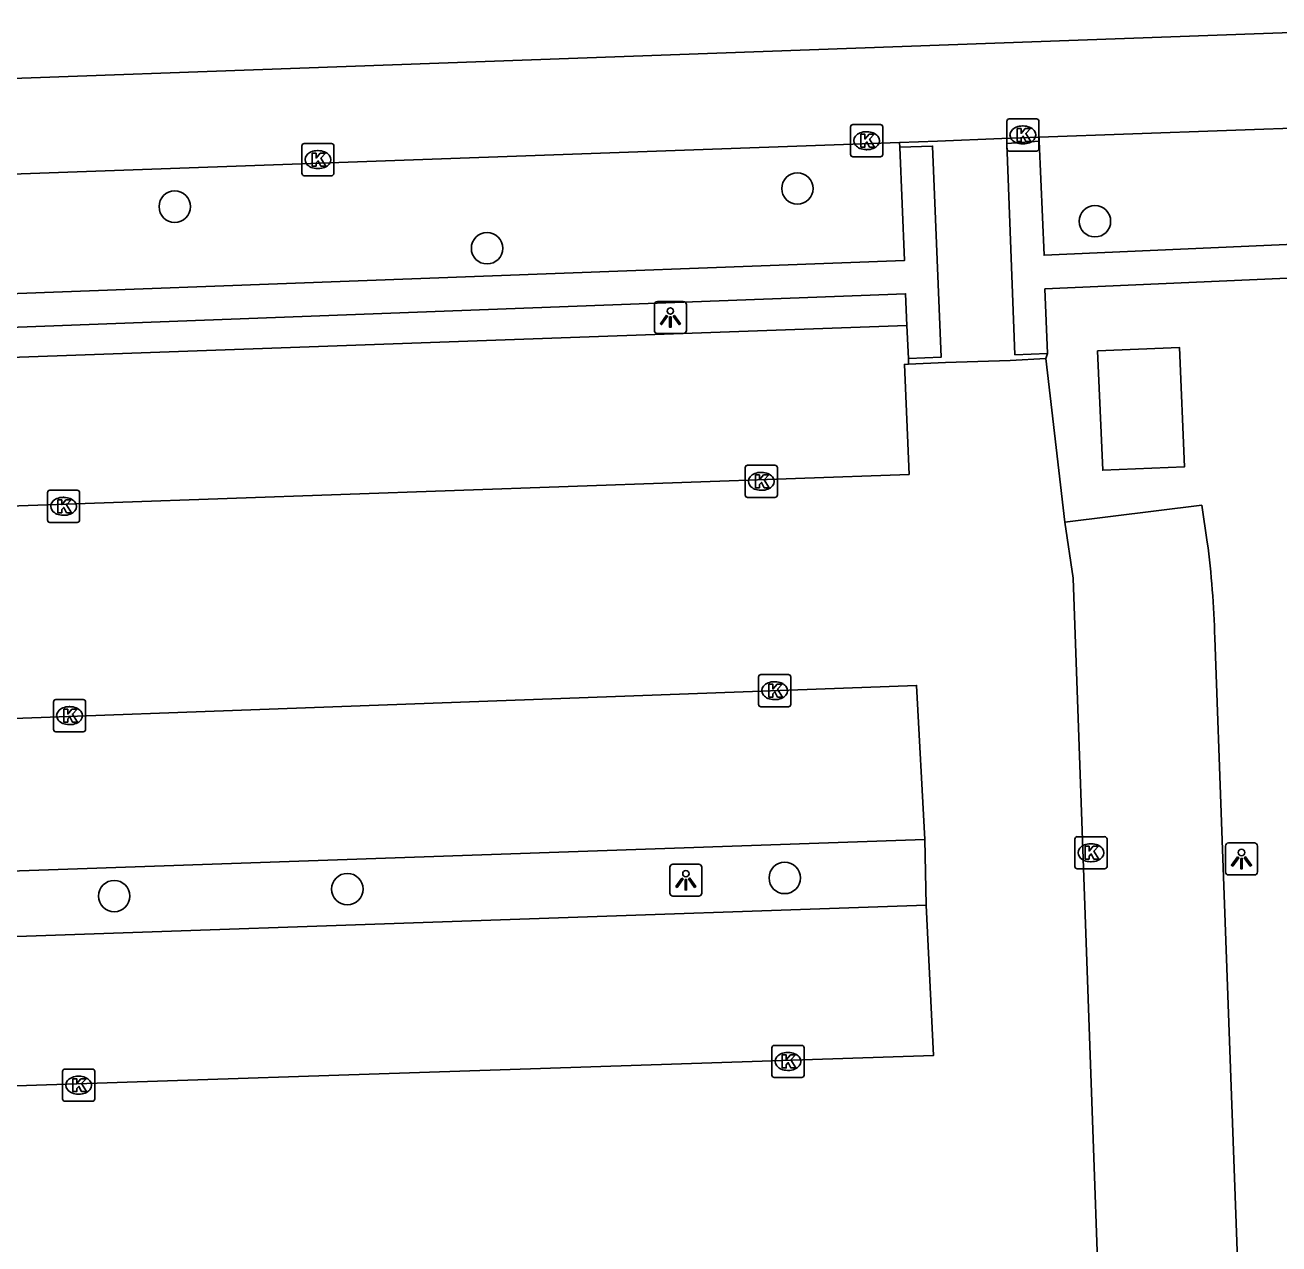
# Model space of a CAD drawing. Extents: x 160557 to 161245, y 385330 to 386505.
# Drawn here: x 161045.38 to 161084.43, y 386197.61 to 386235.55 of the extents above; entities that cross this region are included whole.
import ezdxf

# ---------------------------------------------------------------- set-up
doc = ezdxf.new("R2010")
doc.units = 0
for name, color, linetype in [('IMGEO_Boom', 7, 'Continuous'), ('IMGEO_Kolk', 7, 'Continuous'), ('IMGEO_Lichtpunt', 7, 'Continuous'), ('IMGEO_Muur', 7, 'Continuous'), ('IMGEO_Pand_vergunning_verleend', 7, 'Continuous'), ('IMGEO_Parkeervlak_open', 7, 'Continuous'), ('IMGEO_Rijbaan_lokaal_open', 7, 'Continuous'), ('IMGEO_Voetpad_open', 7, 'Continuous')]:
    doc.layers.add(name, color=color, linetype=linetype)

msp = doc.modelspace()

# ---------------------------------------------------------------- linework, layer by layer
at = {"layer": 'IMGEO_Boom'}
for centre in [(161069.437, 386230.462), (161050.045, 386229.897), (161078.704, 386229.443), (161059.771, 386228.602), (161069.042, 386209.001), (161055.42, 386208.653), (161048.159, 386208.437)]:
    msp.add_circle(centre, 0.489, dxfattribs=at)
at = {"layer": 'IMGEO_Kolk'}
for p, q in [((161071.168, 386232.451), (161072.02, 386232.451)), ((161075.958, 386231.703), (161075.958, 386232.555)), ((161076.033, 386232.629), (161076.885, 386232.629)), ((161076.959, 386232.555), (161076.959, 386231.703)), ((161071.093, 386231.525), (161071.093, 386232.377)), ((161071.581, 386232.231), (161071.606, 386232.231)), ((161072.094, 386232.377), (161072.094, 386231.525)), ((161076.446, 386232.409), (161076.471, 386232.409)), ((161054.003, 386230.935), (161054.003, 386231.787)), ((161054.078, 386231.861), (161054.93, 386231.861)), ((161055.004, 386231.787), (161055.004, 386230.935)), ((161071.604, 386231.671), (161071.579, 386231.671)), ((161076.469, 386231.849), (161076.444, 386231.849)), ((161054.491, 386231.641), (161054.516, 386231.641)), ((161072.02, 386231.451), (161071.168, 386231.451)), ((161076.885, 386231.629), (161076.033, 386231.629)), ((161054.514, 386231.081), (161054.489, 386231.081)), ((161054.93, 386230.861), (161054.078, 386230.861)), ((161067.812, 386220.921), (161067.812, 386221.773)), ((161067.887, 386221.847), (161068.739, 386221.847)), ((161068.3, 386221.627), (161068.325, 386221.627)), ((161068.813, 386221.773), (161068.813, 386220.921)), ((161046.082, 386220.143), (161046.082, 386220.995)), ((161046.157, 386221.069), (161047.009, 386221.069)), ((161046.57, 386220.849), (161046.595, 386220.849)), ((161047.083, 386220.995), (161047.083, 386220.143)), ((161068.739, 386220.847), (161067.887, 386220.847)), ((161068.323, 386221.067), (161068.298, 386221.067)), ((161047.009, 386220.069), (161046.157, 386220.069)), ((161046.593, 386220.289), (161046.568, 386220.289)), ((161068.303, 386215.331), (161069.155, 386215.331)), ((161068.228, 386214.405), (161068.228, 386215.257)), ((161068.716, 386215.111), (161068.741, 386215.111)), ((161069.229, 386215.257), (161069.229, 386214.405)), ((161046.267, 386213.627), (161046.267, 386214.479)), ((161046.342, 386214.553), (161047.194, 386214.553)), ((161047.268, 386214.479), (161047.268, 386213.627)), ((161068.739, 386214.551), (161068.714, 386214.551)), ((161046.755, 386214.333), (161046.78, 386214.333)), ((161069.155, 386214.331), (161068.303, 386214.331)), ((161046.778, 386213.773), (161046.753, 386213.773)), ((161047.194, 386213.553), (161046.342, 386213.553)), ((161078.079, 386209.36), (161078.079, 386210.212)), ((161078.154, 386210.286), (161079.006, 386210.286)), ((161079.08, 386210.212), (161079.08, 386209.36)), ((161078.567, 386210.066), (161078.592, 386210.066)), ((161078.59, 386209.506), (161078.565, 386209.506)), ((161079.006, 386209.286), (161078.154, 386209.286)), ((161068.643, 386202.864), (161068.643, 386203.716)), ((161068.718, 386203.79), (161069.57, 386203.79)), ((161069.131, 386203.57), (161069.156, 386203.57)), ((161069.644, 386203.716), (161069.644, 386202.864)), ((161046.551, 386202.124), (161046.551, 386202.976)), ((161046.626, 386203.05), (161047.478, 386203.05)), ((161047.039, 386202.83), (161047.064, 386202.83)), ((161047.552, 386202.976), (161047.552, 386202.124)), ((161069.57, 386202.79), (161068.718, 386202.79)), ((161069.154, 386203.01), (161069.129, 386203.01)), ((161047.478, 386202.05), (161046.626, 386202.05)), ((161047.062, 386202.27), (161047.037, 386202.27))]:
    msp.add_line(p, q, dxfattribs=at)
for points in [[(161071.168, 386232.451), (161072.02, 386232.451)], [(161075.958, 386231.703), (161075.958, 386232.555)], [(161076.033, 386232.629), (161076.885, 386232.629)], [(161076.959, 386232.555), (161076.959, 386231.703)], [(161071.093, 386231.525), (161071.093, 386232.377)], [(161071.414, 386232.151), (161071.537, 386232.151), (161071.537, 386232), (161071.667, 386232.151), (161071.831, 386232.151), (161071.685, 386232), (161071.838, 386231.751), (161071.686, 386231.751), (161071.601, 386231.915), (161071.537, 386231.848), (161071.537, 386231.751), (161071.414, 386231.751), (161071.414, 386232.151)], [(161072.094, 386232.377), (161072.094, 386231.525)], [(161076.279, 386232.329), (161076.402, 386232.329), (161076.402, 386232.178), (161076.532, 386232.329), (161076.696, 386232.329), (161076.55, 386232.178), (161076.703, 386231.929), (161076.551, 386231.929), (161076.466, 386232.093), (161076.402, 386232.026), (161076.402, 386231.929), (161076.279, 386231.929), (161076.279, 386232.329)], [(161054.003, 386230.935), (161054.003, 386231.787)], [(161054.078, 386231.861), (161054.93, 386231.861)], [(161055.004, 386231.787), (161055.004, 386230.935)], [(161054.324, 386231.561), (161054.447, 386231.561), (161054.447, 386231.41), (161054.577, 386231.561), (161054.741, 386231.561), (161054.595, 386231.41), (161054.748, 386231.161), (161054.596, 386231.161), (161054.511, 386231.325), (161054.447, 386231.258), (161054.447, 386231.161), (161054.324, 386231.161), (161054.324, 386231.561)], [(161072.02, 386231.451), (161071.168, 386231.451)], [(161076.885, 386231.629), (161076.033, 386231.629)], [(161054.93, 386230.861), (161054.078, 386230.861)], [(161067.812, 386220.921), (161067.812, 386221.773)], [(161067.887, 386221.847), (161068.739, 386221.847)], [(161068.133, 386221.547), (161068.256, 386221.547), (161068.256, 386221.396), (161068.386, 386221.547), (161068.55, 386221.547), (161068.404, 386221.396), (161068.557, 386221.147), (161068.405, 386221.147), (161068.32, 386221.311), (161068.256, 386221.244), (161068.256, 386221.147), (161068.133, 386221.147), (161068.133, 386221.547)], [(161068.813, 386221.773), (161068.813, 386220.921)], [(161046.082, 386220.143), (161046.082, 386220.995)], [(161046.157, 386221.069), (161047.009, 386221.069)], [(161046.403, 386220.769), (161046.526, 386220.769), (161046.526, 386220.618), (161046.656, 386220.769), (161046.82, 386220.769), (161046.674, 386220.618), (161046.827, 386220.369), (161046.675, 386220.369), (161046.59, 386220.533), (161046.526, 386220.466), (161046.526, 386220.369), (161046.403, 386220.369), (161046.403, 386220.769)], [(161047.083, 386220.995), (161047.083, 386220.143)], [(161068.739, 386220.847), (161067.887, 386220.847)], [(161047.009, 386220.069), (161046.157, 386220.069)], [(161068.303, 386215.331), (161069.155, 386215.331)], [(161068.228, 386214.405), (161068.228, 386215.257)], [(161068.549, 386215.031), (161068.672, 386215.031), (161068.672, 386214.88), (161068.802, 386215.031), (161068.966, 386215.031), (161068.82, 386214.88), (161068.973, 386214.631), (161068.821, 386214.631), (161068.736, 386214.795), (161068.672, 386214.728), (161068.672, 386214.631), (161068.549, 386214.631), (161068.549, 386215.031)], [(161069.229, 386215.257), (161069.229, 386214.405)], [(161046.267, 386213.627), (161046.267, 386214.479)], [(161046.342, 386214.553), (161047.194, 386214.553)], [(161047.268, 386214.479), (161047.268, 386213.627)], [(161046.588, 386214.253), (161046.711, 386214.253), (161046.711, 386214.102), (161046.841, 386214.253), (161047.005, 386214.253), (161046.859, 386214.102), (161047.012, 386213.853), (161046.86, 386213.853), (161046.775, 386214.017), (161046.711, 386213.95), (161046.711, 386213.853), (161046.588, 386213.853), (161046.588, 386214.253)], [(161069.155, 386214.331), (161068.303, 386214.331)], [(161047.194, 386213.553), (161046.342, 386213.553)], [(161078.079, 386209.36), (161078.079, 386210.212)], [(161078.154, 386210.286), (161079.006, 386210.286)], [(161079.08, 386210.212), (161079.08, 386209.36)], [(161078.4, 386209.986), (161078.523, 386209.986), (161078.523, 386209.835), (161078.653, 386209.986), (161078.817, 386209.986), (161078.671, 386209.835), (161078.824, 386209.586), (161078.672, 386209.586), (161078.587, 386209.75), (161078.523, 386209.683), (161078.523, 386209.586), (161078.4, 386209.586), (161078.4, 386209.986)], [(161079.006, 386209.286), (161078.154, 386209.286)], [(161068.643, 386202.864), (161068.643, 386203.716)], [(161068.718, 386203.79), (161069.57, 386203.79)], [(161069.644, 386203.716), (161069.644, 386202.864)], [(161068.964, 386203.49), (161069.087, 386203.49), (161069.087, 386203.339), (161069.217, 386203.49), (161069.381, 386203.49), (161069.235, 386203.339), (161069.388, 386203.09), (161069.236, 386203.09), (161069.151, 386203.254), (161069.087, 386203.187), (161069.087, 386203.09), (161068.964, 386203.09), (161068.964, 386203.49)], [(161046.551, 386202.124), (161046.551, 386202.976)], [(161046.626, 386203.05), (161047.478, 386203.05)], [(161047.552, 386202.976), (161047.552, 386202.124)], [(161069.57, 386202.79), (161068.718, 386202.79)], [(161046.872, 386202.75), (161046.995, 386202.75), (161046.995, 386202.599), (161047.125, 386202.75), (161047.289, 386202.75), (161047.143, 386202.599), (161047.296, 386202.35), (161047.144, 386202.35), (161047.059, 386202.514), (161046.995, 386202.447), (161046.995, 386202.35), (161046.872, 386202.35), (161046.872, 386202.75)], [(161047.478, 386202.05), (161046.626, 386202.05)]]:
    msp.add_lwpolyline(points, dxfattribs=at)
for centre, start, end in [((161071.17, 386232.375), 91.552, 178.448), ((161071.17, 386232.375), 91.552, 178.448), ((161072.018, 386232.375), 1.552, 88.448), ((161072.018, 386232.375), 1.552, 88.448), ((161076.035, 386232.553), 91.552, 178.448), ((161076.035, 386232.553), 91.552, 178.448), ((161076.883, 386232.553), 1.552, 88.448), ((161076.883, 386232.553), 1.552, 88.448), ((161054.08, 386231.785), 91.552, 178.448), ((161054.08, 386231.785), 91.552, 178.448), ((161054.928, 386231.785), 1.552, 88.448), ((161054.928, 386231.785), 1.552, 88.448), ((161076.035, 386231.705), 181.552, 268.448), ((161076.035, 386231.705), 181.552, 268.448), ((161076.883, 386231.705), 271.552, 358.448), ((161076.883, 386231.705), 271.552, 358.448), ((161071.17, 386231.527), 181.552, 268.448), ((161071.17, 386231.527), 181.552, 268.448), ((161072.018, 386231.527), 271.552, 358.448), ((161072.018, 386231.527), 271.552, 358.448), ((161054.08, 386230.937), 181.552, 268.448), ((161054.08, 386230.937), 181.552, 268.448), ((161054.928, 386230.937), 271.552, 358.448), ((161054.928, 386230.937), 271.552, 358.448), ((161067.889, 386221.771), 91.552, 178.448), ((161067.889, 386221.771), 91.552, 178.448), ((161068.737, 386221.771), 1.552, 88.448), ((161068.737, 386221.771), 1.552, 88.448), ((161046.159, 386220.993), 91.552, 178.448), ((161046.159, 386220.993), 91.552, 178.448), ((161047.007, 386220.993), 1.552, 88.448), ((161047.007, 386220.993), 1.552, 88.448), ((161067.889, 386220.923), 181.552, 268.448), ((161067.889, 386220.923), 181.552, 268.448), ((161068.737, 386220.923), 271.552, 358.448), ((161068.737, 386220.923), 271.552, 358.448), ((161046.159, 386220.145), 181.552, 268.448), ((161046.159, 386220.145), 181.552, 268.448), ((161047.007, 386220.145), 271.552, 358.448), ((161047.007, 386220.145), 271.552, 358.448), ((161068.305, 386215.255), 91.552, 178.448), ((161068.305, 386215.255), 91.552, 178.448), ((161069.153, 386215.255), 1.552, 88.448), ((161069.153, 386215.255), 1.552, 88.448), ((161046.344, 386214.477), 91.552, 178.448), ((161046.344, 386214.477), 91.552, 178.448), ((161047.192, 386214.477), 1.552, 88.448), ((161047.192, 386214.477), 1.552, 88.448), ((161068.305, 386214.407), 181.552, 268.448), ((161068.305, 386214.407), 181.552, 268.448), ((161069.153, 386214.407), 271.552, 358.448), ((161069.153, 386214.407), 271.552, 358.448), ((161046.344, 386213.629), 181.552, 268.448), ((161046.344, 386213.629), 181.552, 268.448), ((161047.192, 386213.629), 271.552, 358.448), ((161047.192, 386213.629), 271.552, 358.448), ((161078.156, 386210.21), 91.552, 178.448), ((161078.156, 386210.21), 91.552, 178.448), ((161079.004, 386210.21), 1.552, 88.448), ((161079.004, 386210.21), 1.552, 88.448), ((161078.156, 386209.362), 181.552, 268.448), ((161078.156, 386209.362), 181.552, 268.448), ((161079.004, 386209.362), 271.552, 358.448), ((161079.004, 386209.362), 271.552, 358.448), ((161068.72, 386203.714), 91.552, 178.448), ((161068.72, 386203.714), 91.552, 178.448), ((161069.568, 386203.714), 1.552, 88.448), ((161069.568, 386203.714), 1.552, 88.448), ((161046.628, 386202.974), 91.552, 178.448), ((161046.628, 386202.974), 91.552, 178.448), ((161047.476, 386202.974), 1.552, 88.448), ((161047.476, 386202.974), 1.552, 88.448), ((161068.72, 386202.866), 181.552, 268.448), ((161068.72, 386202.866), 181.552, 268.448), ((161069.568, 386202.866), 271.552, 358.448), ((161069.568, 386202.866), 271.552, 358.448), ((161046.628, 386202.126), 181.552, 268.448), ((161046.628, 386202.126), 181.552, 268.448), ((161047.476, 386202.126), 271.552, 358.448), ((161047.476, 386202.126), 271.552, 358.448)]:
    msp.add_arc(centre, 0.0765, start, end, dxfattribs=at)
for centre, major_axis, ratio, start_param, end_param in [((161071.58, 386231.951), (-0.387, 0.002), 0.722429, 4.712389, 7.853982), ((161071.605, 386231.951), (-0.39, 0.002), 0.717154, 1.570796, 4.712389), ((161076.445, 386232.129), (-0.387, 0.002), 0.722429, 4.712389, 7.853982), ((161076.47, 386232.129), (-0.39, 0.002), 0.717154, 1.570796, 4.712389), ((161054.49, 386231.361), (-0.387, 0.002), 0.722429, 4.712389, 7.853982), ((161054.515, 386231.361), (-0.39, 0.002), 0.717154, 1.570796, 4.712389), ((161068.299, 386221.347), (-0.387, 0.002), 0.722429, 4.712389, 7.853982), ((161068.324, 386221.347), (-0.39, 0.002), 0.717154, 1.570796, 4.712389), ((161046.569, 386220.569), (-0.387, 0.002), 0.722429, 4.712389, 7.853982), ((161046.594, 386220.569), (-0.39, 0.002), 0.717154, 1.570796, 4.712389), ((161068.715, 386214.831), (-0.387, 0.002), 0.722429, 4.712389, 7.853982), ((161068.74, 386214.831), (-0.39, 0.002), 0.717154, 1.570796, 4.712389), ((161046.754, 386214.053), (-0.387, 0.002), 0.722429, 4.712389, 7.853982), ((161046.779, 386214.053), (-0.39, 0.002), 0.717154, 1.570796, 4.712389), ((161078.566, 386209.786), (-0.387, 0.002), 0.722429, 4.712389, 7.853982), ((161078.591, 386209.786), (-0.39, 0.002), 0.717154, 1.570796, 4.712389), ((161069.13, 386203.29), (-0.387, 0.002), 0.722429, 4.712389, 7.853982), ((161069.155, 386203.29), (-0.39, 0.002), 0.717154, 1.570796, 4.712389), ((161047.038, 386202.55), (-0.387, 0.002), 0.722429, 4.712389, 7.853982), ((161047.063, 386202.55), (-0.39, 0.002), 0.717154, 1.570796, 4.712389)]:
    msp.add_ellipse(centre, major_axis=major_axis, ratio=ratio, start_param=start_param, end_param=end_param, dxfattribs=at)
at = {"layer": 'IMGEO_Lichtpunt'}
for p, q in [((161064.982, 386226.851), (161064.982, 386226.044)), ((161064.982, 386226.851), (161064.982, 386226.044)), ((161065.884, 386226.946), (161065.076, 386226.946)), ((161065.884, 386226.946), (161065.076, 386226.946)), ((161065.978, 386226.044), (161065.978, 386226.851)), ((161065.978, 386226.044), (161065.978, 386226.851)), ((161065.076, 386225.95), (161065.884, 386225.95)), ((161065.076, 386225.95), (161065.884, 386225.95)), ((161082.769, 386209.995), (161082.769, 386209.188)), ((161082.769, 386209.995), (161082.769, 386209.188)), ((161083.671, 386210.09), (161082.863, 386210.09)), ((161083.671, 386210.09), (161082.863, 386210.09)), ((161083.765, 386209.188), (161083.765, 386209.995)), ((161083.765, 386209.188), (161083.765, 386209.995)), ((161066.366, 386209.43), (161065.558, 386209.43)), ((161066.366, 386209.43), (161065.558, 386209.43)), ((161065.464, 386209.335), (161065.464, 386208.528)), ((161065.464, 386209.335), (161065.464, 386208.528)), ((161066.46, 386208.528), (161066.46, 386209.335)), ((161066.46, 386208.528), (161066.46, 386209.335)), ((161082.863, 386209.094), (161083.671, 386209.094)), ((161082.863, 386209.094), (161083.671, 386209.094)), ((161065.558, 386208.434), (161066.366, 386208.434)), ((161065.558, 386208.434), (161066.366, 386208.434))]:
    msp.add_line(p, q, dxfattribs=at)
for points in [[(161065.356, 386226.515), (161065.395, 386226.487), (161065.207, 386226.225), (161065.169, 386226.252), (161065.356, 386226.515)], [(161065.458, 386226.467), (161065.505, 386226.467), (161065.505, 386226.145), (161065.458, 386226.145), (161065.458, 386226.467)], [(161065.568, 386226.487), (161065.606, 386226.514), (161065.793, 386226.252), (161065.754, 386226.224), (161065.568, 386226.487)], [(161083.143, 386209.659), (161083.182, 386209.631), (161082.994, 386209.369), (161082.956, 386209.396), (161083.143, 386209.659)], [(161083.245, 386209.611), (161083.292, 386209.611), (161083.292, 386209.289), (161083.245, 386209.289), (161083.245, 386209.611)], [(161083.355, 386209.631), (161083.393, 386209.658), (161083.58, 386209.396), (161083.541, 386209.368), (161083.355, 386209.631)], [(161065.838, 386208.999), (161065.877, 386208.971), (161065.689, 386208.709), (161065.651, 386208.736), (161065.838, 386208.999)], [(161065.94, 386208.951), (161065.987, 386208.951), (161065.987, 386208.629), (161065.94, 386208.629), (161065.94, 386208.951)], [(161066.05, 386208.971), (161066.088, 386208.998), (161066.275, 386208.736), (161066.236, 386208.708), (161066.05, 386208.971)]]:
    msp.add_lwpolyline(points, dxfattribs=at)
for centre in [(161065.481, 386226.649), (161083.268, 386209.793), (161065.963, 386209.133)]:
    msp.add_circle(centre, 0.0994, dxfattribs=at)
for centre, start, end in [((161065.076, 386226.851), 90, 180), ((161065.076, 386226.851), 90, 180), ((161065.884, 386226.851), 0, 90), ((161065.884, 386226.851), 0, 90), ((161065.076, 386226.044), 180, 270), ((161065.076, 386226.044), 180, 270), ((161065.884, 386226.044), 270, 0), ((161065.884, 386226.044), 270, 360), ((161082.863, 386209.995), 90, 180), ((161082.863, 386209.995), 90, 180), ((161083.671, 386209.995), 0, 90), ((161083.671, 386209.995), 0, 90), ((161065.558, 386209.335), 90, 180), ((161065.558, 386209.335), 90, 180), ((161066.366, 386209.335), 0, 90), ((161066.366, 386209.335), 0, 90), ((161082.863, 386209.188), 180, 270), ((161082.863, 386209.188), 180, 270), ((161083.671, 386209.188), 270, 0), ((161083.671, 386209.188), 270, 360), ((161065.558, 386208.528), 180, 270), ((161065.558, 386208.528), 180, 270), ((161066.366, 386208.528), 270, 0), ((161066.366, 386208.528), 270, 360)]:
    msp.add_arc(centre, 0.0946, start, end, dxfattribs=at)
at = {"layer": 'IMGEO_Muur'}
for points in [[(161012.365, 386229.573), (161012.511, 386225.975), (161072.771, 386228.221), (161072.622, 386231.747)], [(161072.622, 386231.747), (161073.648, 386231.782), (161073.912, 386225.208), (161072.893, 386225.173)], [(161077.227, 386225.326), (161076.211, 386225.287), (161075.957, 386231.859), (161076.97, 386231.933)], [(161076.97, 386231.933), (161077.122, 386228.382), (161091.993, 386229.039), (161092.021, 386227.991), (161077.146, 386227.338), (161077.227, 386225.326)], [(161012.588, 386223.973), (161012.547, 386224.926), (161072.807, 386227.187), (161072.849, 386226.195)], [(161072.893, 386225.173), (161072.849, 386226.195)]]:
    msp.add_lwpolyline(points, dxfattribs=at)
at = {"layer": 'IMGEO_Pand_vergunning_verleend'}
msp.add_lwpolyline([(161078.786, 386225.406), (161081.335, 386225.516), (161081.496, 386221.803), (161078.946, 386221.692), (161078.786, 386225.406)], dxfattribs=at)
at = {"layer": 'IMGEO_Parkeervlak_open'}
for points in [[(161072.849, 386226.195), (161019.605, 386224.299)], [(161077.768, 386220.072), (161082.029, 386220.604), (161082.202, 386219.458)], [(161082.435, 386216.48), (161082.657, 386210.459), (161083.801, 386179.227), (161079.432, 386179.052)], [(161017.925, 386208.261), (161023.06, 386208.448), (161024.806, 386208.512), (161073.407, 386210.197)], [(161013.24, 386206.079), (161023.145, 386206.419), (161031.855, 386206.719), (161073.444, 386208.152)]]:
    msp.add_lwpolyline(points, dxfattribs=at)
msp.add_arc((161054.685, 386215.807), 27.758, 1.3894, 7.558, dxfattribs=at)
at = {"layer": 'IMGEO_Rijbaan_lokaal_open'}
for points in [[(161091.167, 386235.549), (161006.887, 386232.512), (161006.992, 386229.56)], [(161072.901, 386224.991), (161074.048, 386225.042), (161076.061, 386225.107), (161077.17, 386225.166)], [(161077.17, 386225.166), (161077.768, 386220.072)], [(161019.805, 386219.691), (161072.917, 386221.561), (161072.768, 386224.985), (161072.901, 386224.991)], [(161077.768, 386220.072), (161078.026, 386218.331), (161079.432, 386179.052)], [(161073.407, 386210.197), (161073.151, 386214.992), (161024.856, 386213.232), (161022.897, 386213.154), (161017.786, 386212.949)], [(161073.444, 386208.152), (161073.407, 386210.197)], [(161013.426, 386201.408), (161023.325, 386201.772), (161032.234, 386202.1), (161073.671, 386203.473), (161073.444, 386208.152)]]:
    msp.add_lwpolyline(points, dxfattribs=at)
at = {"layer": 'IMGEO_Voetpad_open'}
for points in [[(161091.551, 386232.577), (161076.964, 386232.063)], [(161072.616, 386231.895), (161073.799, 386231.937), (161075.801, 386232.022), (161076.964, 386232.063)], [(161076.964, 386232.063), (161076.97, 386231.933)], [(161012.358, 386229.742), (161072.616, 386231.895)], [(161072.622, 386231.747), (161072.616, 386231.895)], [(161072.893, 386225.173), (161072.901, 386224.991)], [(161077.227, 386225.326), (161077.17, 386225.166)]]:
    msp.add_lwpolyline(points, dxfattribs=at)

doc.saveas('drawing.dxf')
